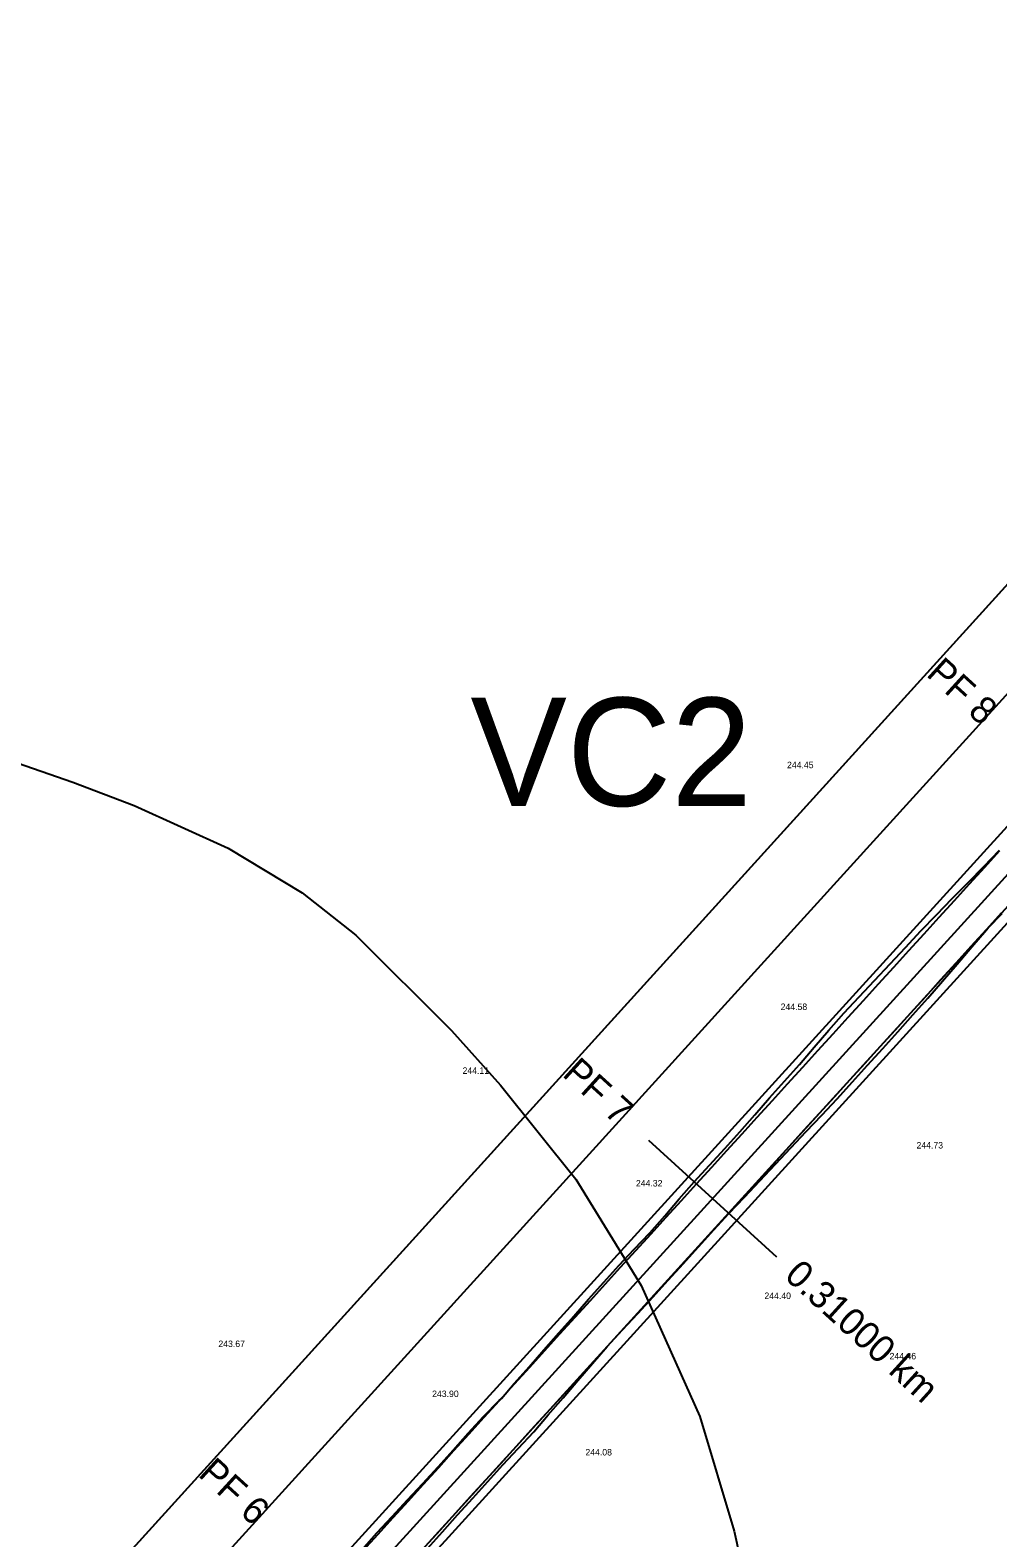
# Model space of a CAD drawing. Extents: x -555887 to -552101, y -1100251 to -1096546.
# Drawn here: x -554739.4 to -554649.9, y -1097394.3 to -1097254.9 of the extents above; entities that cross this region are included whole.
import ezdxf

# ---------------------------------------------------------------- set-up
doc = ezdxf.new("R2010")
doc.units = 0
for name, color, linetype in [('IP_návrh', 7, 'Continuous'), ('PARCELY_cesty', 7, 'Continuous'), ('POLYGONY_POPIS_CESTY', 7, 'Continuous'), ('POLYGONY_SITUACE_PF', 7, 'Continuous'), ('POLYGONY_SITUACE_PF_POPISY', 7, 'Continuous'), ('POLYGONY_SITUACE_PO', 7, 'Continuous'), ('vrstevnice', 7, 'Continuous'), ('Výškopis', 7, 'Continuous'), ('zájem', 7, 'Continuous')]:
    doc.layers.add(name, color=color, linetype=linetype)

msp = doc.modelspace()

# ---------------------------------------------------------------- linework, layer by layer
at = {"layer": 'IP_návrh'}
msp.add_line((-554875.9, -1097565.92), (-554275.99, -1096905.69), dxfattribs=at)
at = {"layer": 'PARCELY_cesty'}
for points in [[(-554879.07, -1097590.15), (-554550.67, -1097229.32), (-554531.76, -1097208.54), (-554275.81, -1096927.3), (-554273.04, -1096923.94), (-554268.63, -1096916.51), (-554265.12, -1096907.97), (-554264.18, -1096901.52)], [(-554875.85, -1097577.71), (-554629.16, -1097306.65), (-554626.42, -1097299.8), (-554612.94, -1097285.13), (-554606.19, -1097281.41), (-554359.61, -1097010.48), (-554356.78, -1097004.21), (-554343, -1096989.28), (-554337.66, -1096986.36), (-554280.34, -1096923.38), (-554277.96, -1096920.48), (-554274.11, -1096913.98), (-554271.59, -1096906.68), (-554270.35, -1096901.41)]]:
    msp.add_lwpolyline(points, dxfattribs=at)
at = {"layer": 'POLYGONY_SITUACE_PF'}
for p, q in [((-554682.22, -1097357.52), (-554676.31, -1097362.91)), ((-554676.31, -1097362.91), (-554670.39, -1097368.29))]:
    msp.add_line(p, q, dxfattribs=at)
at = {"layer": 'POLYGONY_SITUACE_PO'}
for p, q in [((-554884.96, -1097592.18), (-554278.08, -1096925.34)), ((-554878.71, -1097588.28), (-554338.29, -1096994.47)), ((-554651.22, -1097332.22), (-554649.77, -1097330.72)), ((-554651.14, -1097332.29), (-554649.74, -1097330.75)), ((-554651.14, -1097332.29), (-554649.74, -1097330.75)), ((-554652.68, -1097333.71), (-554651.22, -1097332.22)), ((-554652.54, -1097333.83), (-554651.14, -1097332.29)), ((-554652.54, -1097333.83), (-554651.14, -1097332.29)), ((-554654.14, -1097335.19), (-554652.68, -1097333.71)), ((-554653.95, -1097335.37), (-554652.54, -1097333.83)), ((-554653.95, -1097335.37), (-554652.54, -1097333.83)), ((-554655.59, -1097336.69), (-554654.14, -1097335.19)), ((-554655.35, -1097336.91), (-554653.95, -1097335.37)), ((-554655.35, -1097336.91), (-554653.95, -1097335.37)), ((-554657.04, -1097338.18), (-554655.59, -1097336.69)), ((-554656.75, -1097338.45), (-554655.35, -1097336.91)), ((-554656.75, -1097338.45), (-554655.35, -1097336.91)), ((-554650.99, -1097338.06), (-554649.59, -1097336.52)), ((-554650.84, -1097337.9), (-554649.53, -1097336.57)), ((-554658.47, -1097339.7), (-554657.04, -1097338.18)), ((-554658.15, -1097339.99), (-554656.75, -1097338.45)), ((-554658.15, -1097339.99), (-554656.75, -1097338.45)), ((-554652.39, -1097339.6), (-554650.99, -1097338.06)), ((-554652.33, -1097339.66), (-554650.98, -1097338.07)), ((-554650.98, -1097338.07), (-554650.84, -1097337.9)), ((-554659.89, -1097341.23), (-554658.47, -1097339.7)), ((-554659.56, -1097341.53), (-554658.15, -1097339.99)), ((-554659.56, -1097341.53), (-554658.15, -1097339.99)), ((-554653.79, -1097341.14), (-554652.39, -1097339.6)), ((-554653.68, -1097341.24), (-554652.33, -1097339.66)), ((-554661.32, -1097342.75), (-554659.89, -1097341.23)), ((-554660.96, -1097343.07), (-554659.56, -1097341.53)), ((-554660.96, -1097343.07), (-554659.56, -1097341.53)), ((-554655.2, -1097342.68), (-554653.79, -1097341.14)), ((-554655.04, -1097342.83), (-554653.68, -1097341.24)), ((-554662.75, -1097344.26), (-554661.32, -1097342.75)), ((-554656.6, -1097344.23), (-554655.2, -1097342.68)), ((-554656.41, -1097344.4), (-554655.04, -1097342.83)), ((-554664.16, -1097345.79), (-554662.75, -1097344.26)), ((-554662.36, -1097344.61), (-554660.96, -1097343.07)), ((-554662.36, -1097344.61), (-554660.96, -1097343.07)), ((-554658, -1097345.77), (-554656.6, -1097344.23)), ((-554657.79, -1097345.95), (-554656.41, -1097344.4)), ((-554665.54, -1097347.35), (-554664.16, -1097345.79)), ((-554663.76, -1097346.15), (-554662.36, -1097344.61)), ((-554663.76, -1097346.15), (-554662.36, -1097344.61)), ((-554659.4, -1097347.31), (-554658, -1097345.77)), ((-554665.16, -1097347.7), (-554663.76, -1097346.15)), ((-554665.16, -1097347.7), (-554663.76, -1097346.15)), ((-554659.18, -1097347.51), (-554657.79, -1097345.95)), ((-554666.91, -1097348.92), (-554665.54, -1097347.35)), ((-554666.57, -1097349.24), (-554665.16, -1097347.7)), ((-554666.57, -1097349.24), (-554665.16, -1097347.7)), ((-554660.8, -1097348.85), (-554659.4, -1097347.31)), ((-554660.57, -1097349.06), (-554659.18, -1097347.51)), ((-554668.27, -1097350.51), (-554666.91, -1097348.92)), ((-554667.97, -1097350.78), (-554666.57, -1097349.24)), ((-554667.97, -1097350.78), (-554666.57, -1097349.24)), ((-554662.21, -1097350.39), (-554660.8, -1097348.85)), ((-554661.98, -1097350.59), (-554660.57, -1097349.06)), ((-554669.64, -1097352.08), (-554668.27, -1097350.51)), ((-554669.37, -1097352.32), (-554667.97, -1097350.78)), ((-554669.37, -1097352.32), (-554667.97, -1097350.78)), ((-554663.61, -1097351.93), (-554662.21, -1097350.39)), ((-554663.38, -1097352.13), (-554661.98, -1097350.59)), ((-554671.04, -1097353.62), (-554669.64, -1097352.08)), ((-554670.77, -1097353.86), (-554669.37, -1097352.32)), ((-554670.77, -1097353.86), (-554669.37, -1097352.32)), ((-554665.01, -1097353.47), (-554663.61, -1097351.93)), ((-554664.77, -1097353.69), (-554663.38, -1097352.13)), ((-554672.41, -1097355.18), (-554671.04, -1097353.62)), ((-554672.18, -1097355.4), (-554670.77, -1097353.86)), ((-554672.18, -1097355.4), (-554670.77, -1097353.86)), ((-554666.41, -1097355.01), (-554665.01, -1097353.47)), ((-554666.2, -1097355.2), (-554664.77, -1097353.69)), ((-554673.79, -1097356.75), (-554672.41, -1097355.18)), ((-554673.58, -1097356.94), (-554672.18, -1097355.4)), ((-554673.58, -1097356.94), (-554672.18, -1097355.4)), ((-554667.82, -1097356.55), (-554666.41, -1097355.01)), ((-554667.64, -1097356.71), (-554666.2, -1097355.2)), ((-554675.18, -1097358.3), (-554673.79, -1097356.75)), ((-554674.98, -1097358.48), (-554673.58, -1097356.94)), ((-554674.98, -1097358.48), (-554673.58, -1097356.94)), ((-554669.22, -1097358.09), (-554667.82, -1097356.55)), ((-554669.07, -1097358.23), (-554667.64, -1097356.71)), ((-554676.58, -1097359.84), (-554675.18, -1097358.3)), ((-554670.62, -1097359.63), (-554669.22, -1097358.09)), ((-554670.5, -1097359.75), (-554669.07, -1097358.23)), ((-554676.38, -1097360.02), (-554674.98, -1097358.48)), ((-554676.38, -1097360.02), (-554674.98, -1097358.48)), ((-554672.02, -1097361.17), (-554670.62, -1097359.63)), ((-554677.99, -1097361.38), (-554676.58, -1097359.84)), ((-554677.79, -1097361.56), (-554676.38, -1097360.02)), ((-554677.79, -1097361.56), (-554676.38, -1097360.02)), ((-554671.92, -1097361.27), (-554670.5, -1097359.75)), ((-554679.38, -1097362.93), (-554677.99, -1097361.38)), ((-554679.19, -1097363.1), (-554677.79, -1097361.56)), ((-554679.19, -1097363.1), (-554677.79, -1097361.56)), ((-554673.42, -1097362.71), (-554672.02, -1097361.17)), ((-554673.35, -1097362.78), (-554671.92, -1097361.27)), ((-554680.73, -1097364.51), (-554679.38, -1097362.93)), ((-554680.59, -1097364.64), (-554679.19, -1097363.1)), ((-554680.59, -1097364.64), (-554679.19, -1097363.1)), ((-554674.83, -1097364.25), (-554673.42, -1097362.71)), ((-554674.79, -1097364.29), (-554673.35, -1097362.78)), ((-554682.11, -1097366.08), (-554680.73, -1097364.51)), ((-554681.99, -1097366.18), (-554680.59, -1097364.64)), ((-554681.99, -1097366.18), (-554680.59, -1097364.64)), ((-554676.23, -1097365.8), (-554674.83, -1097364.25)), ((-554676.2, -1097365.82), (-554674.79, -1097364.29)), ((-554683.54, -1097367.6), (-554682.11, -1097366.08)), ((-554683.39, -1097367.73), (-554681.99, -1097366.18)), ((-554683.39, -1097367.73), (-554681.99, -1097366.18)), ((-554677.63, -1097367.34), (-554676.23, -1097365.8)), ((-554677.6, -1097367.37), (-554676.2, -1097365.82)), ((-554684.96, -1097369.11), (-554683.54, -1097367.6)), ((-554684.8, -1097369.27), (-554683.39, -1097367.73)), ((-554684.8, -1097369.27), (-554683.39, -1097367.73)), ((-554679.03, -1097368.88), (-554677.63, -1097367.34)), ((-554679, -1097368.91), (-554677.6, -1097367.37)), ((-554686.37, -1097370.65), (-554684.96, -1097369.11)), ((-554686.2, -1097370.81), (-554684.8, -1097369.27)), ((-554686.2, -1097370.81), (-554684.8, -1097369.27)), ((-554680.44, -1097370.42), (-554679.03, -1097368.88)), ((-554680.4, -1097370.45), (-554679, -1097368.91)), ((-554687.76, -1097372.21), (-554686.37, -1097370.65)), ((-554687.6, -1097372.35), (-554686.2, -1097370.81)), ((-554687.6, -1097372.35), (-554686.2, -1097370.81)), ((-554681.84, -1097371.96), (-554680.44, -1097370.42)), ((-554681.79, -1097372), (-554680.4, -1097370.45)), ((-554689.14, -1097373.77), (-554687.76, -1097372.21)), ((-554683.24, -1097373.5), (-554681.84, -1097371.96)), ((-554683.21, -1097373.53), (-554681.79, -1097372)), ((-554689, -1097373.89), (-554687.6, -1097372.35)), ((-554689, -1097373.89), (-554687.6, -1097372.35)), ((-554684.64, -1097375.04), (-554683.24, -1097373.5)), ((-554684.63, -1097375.06), (-554683.21, -1097373.53)), ((-554690.52, -1097375.33), (-554689.14, -1097373.77)), ((-554690.41, -1097375.43), (-554689, -1097373.89)), ((-554690.41, -1097375.43), (-554689, -1097373.89)), ((-554686.04, -1097376.58), (-554684.64, -1097375.04)), ((-554685.72, -1097376.22), (-554684.63, -1097375.06)), ((-554691.89, -1097376.9), (-554690.52, -1097375.33)), ((-554691.81, -1097376.97), (-554690.41, -1097375.43)), ((-554691.81, -1097376.97), (-554690.41, -1097375.43)), ((-554686.04, -1097376.59), (-554685.72, -1097376.22)), ((-554693.26, -1097378.46), (-554691.89, -1097376.9)), ((-554693.21, -1097378.51), (-554691.81, -1097376.97)), ((-554693.21, -1097378.51), (-554691.81, -1097376.97)), ((-554687.45, -1097378.12), (-554686.04, -1097376.58)), ((-554687.41, -1097378.16), (-554686.04, -1097376.59)), ((-554694.64, -1097380.02), (-554693.26, -1097378.46)), ((-554694.61, -1097380.05), (-554693.21, -1097378.51)), ((-554694.61, -1097380.05), (-554693.21, -1097378.51)), ((-554688.85, -1097379.66), (-554687.45, -1097378.12)), ((-554688.76, -1097379.74), (-554687.41, -1097378.16)), ((-554696.01, -1097381.59), (-554694.61, -1097380.05)), ((-554696.01, -1097381.59), (-554694.61, -1097380.05)), ((-554695.82, -1097381.38), (-554694.64, -1097380.02)), ((-554690.25, -1097381.2), (-554688.85, -1097379.66)), ((-554690.13, -1097381.32), (-554688.76, -1097379.74)), ((-554697.49, -1097383.07), (-554696.02, -1097381.59)), ((-554697.42, -1097383.13), (-554696.01, -1097381.59)), ((-554697.42, -1097383.13), (-554696.01, -1097381.59)), ((-554696.02, -1097381.59), (-554695.82, -1097381.38)), ((-554691.65, -1097382.74), (-554690.25, -1097381.2)), ((-554691.5, -1097382.89), (-554690.13, -1097381.32)), ((-554698.9, -1097384.6), (-554697.49, -1097383.07)), ((-554698.82, -1097384.67), (-554697.42, -1097383.13)), ((-554698.82, -1097384.67), (-554697.42, -1097383.13)), ((-554693.06, -1097384.28), (-554691.65, -1097382.74)), ((-554692.84, -1097384.48), (-554691.5, -1097382.89)), ((-554700.29, -1097386.16), (-554698.9, -1097384.6)), ((-554700.22, -1097386.21), (-554698.82, -1097384.67)), ((-554700.22, -1097386.21), (-554698.82, -1097384.67)), ((-554694.46, -1097385.83), (-554693.06, -1097384.28)), ((-554694.27, -1097386), (-554692.84, -1097384.48)), ((-554701.67, -1097387.71), (-554700.29, -1097386.16)), ((-554695.86, -1097387.37), (-554694.46, -1097385.83)), ((-554695.69, -1097387.53), (-554694.27, -1097386)), ((-554701.62, -1097387.76), (-554700.22, -1097386.21)), ((-554701.62, -1097387.76), (-554700.22, -1097386.21)), ((-554697.26, -1097388.91), (-554695.86, -1097387.37)), ((-554697.08, -1097389.07), (-554695.69, -1097387.53)), ((-554703.09, -1097389.24), (-554701.67, -1097387.71)), ((-554703.03, -1097389.3), (-554701.62, -1097387.76)), ((-554703.03, -1097389.3), (-554701.62, -1097387.76)), ((-554698.67, -1097390.45), (-554697.26, -1097388.91)), ((-554704.52, -1097390.76), (-554703.09, -1097389.24)), ((-554704.43, -1097390.84), (-554703.03, -1097389.3)), ((-554704.43, -1097390.84), (-554703.03, -1097389.3)), ((-554698.48, -1097390.62), (-554697.08, -1097389.07)), ((-554705.93, -1097392.29), (-554704.52, -1097390.76)), ((-554705.83, -1097392.38), (-554704.43, -1097390.84)), ((-554705.83, -1097392.38), (-554704.43, -1097390.84)), ((-554700.07, -1097391.99), (-554698.67, -1097390.45)), ((-554699.88, -1097392.16), (-554698.48, -1097390.62)), ((-554707.35, -1097393.82), (-554705.93, -1097392.29)), ((-554707.23, -1097393.92), (-554705.83, -1097392.38)), ((-554707.23, -1097393.92), (-554705.83, -1097392.38)), ((-554701.47, -1097393.53), (-554700.07, -1097391.99)), ((-554701.26, -1097393.72), (-554699.88, -1097392.16)), ((-554708.74, -1097395.37), (-554707.35, -1097393.82)), ((-554708.63, -1097395.46), (-554707.23, -1097393.92)), ((-554708.63, -1097395.46), (-554707.23, -1097393.92)), ((-554702.87, -1097395.07), (-554701.47, -1097393.53)), ((-554702.67, -1097395.25), (-554701.26, -1097393.72))]:
    msp.add_line(p, q, dxfattribs=at)
at = {"layer": 'vrstevnice'}
msp.add_lwpolyline([(-554753.05, -1097318.33), (-554735.46, -1097324.42), (-554729.77, -1097326.59), (-554721.08, -1097330.52), (-554714.25, -1097334.65), (-554709.28, -1097338.58), (-554700.45, -1097347.38), (-554695.9, -1097352.42), (-554688.96, -1097361.12), (-554682.9, -1097370.95), (-554677.47, -1097383.06), (-554674.31, -1097393.65), (-554670.85, -1097409.26)], dxfattribs=at)
at = {"layer": 'zájem'}
for points in [[(-554333.96, -1096958.92), (-554536.43, -1097182.04), (-554585.15, -1097235.78), (-554588.14, -1097239.01), (-554733.55, -1097399.26)], [(-554733.55, -1097399.26), (-554588.14, -1097239.01), (-554585.15, -1097235.78), (-554536.43, -1097182.04), (-554333.96, -1096958.92)]]:
    msp.add_lwpolyline(points, dxfattribs=at)

# ---------------------------------------------------------------- texts
at = {"layer": 'POLYGONY_POPIS_CESTY'}
msp.add_text('VC2', height=10, dxfattribs=at).set_placement((-554698.69, -1097326.63))
at = {"layer": 'POLYGONY_SITUACE_PF_POPISY'}
for s, p in [('PF 8', (-554656.64, -1097314.55)), ('PF 7', (-554690.29, -1097351.53)), ('0.31000 km', (-554669.77, -1097370.21)), ('PF 6', (-554723.95, -1097388.51))]:
    msp.add_text(s, height=2.5, rotation=317.6947, dxfattribs=at).set_placement(p)
at = {"layer": 'Výškopis'}
for s, p in [('244.45', (-554669.42, -1097323.14)), ('244.58', (-554670.01, -1097345.49)), ('244.11', (-554699.42, -1097351.39)), ('244.73', (-554657.45, -1097358.29)), ('244.32', (-554683.39, -1097361.8)), ('244.40', (-554671.51, -1097372.2)), ('243.67', (-554721.99, -1097376.64)), ('244.46', (-554659.94, -1097377.78)), ('243.90', (-554702.23, -1097381.26)), ('244.08', (-554688.06, -1097386.66))]:
    msp.add_text(s, height=0.6, dxfattribs=at).set_placement(p)

doc.saveas('drawing.dxf')
